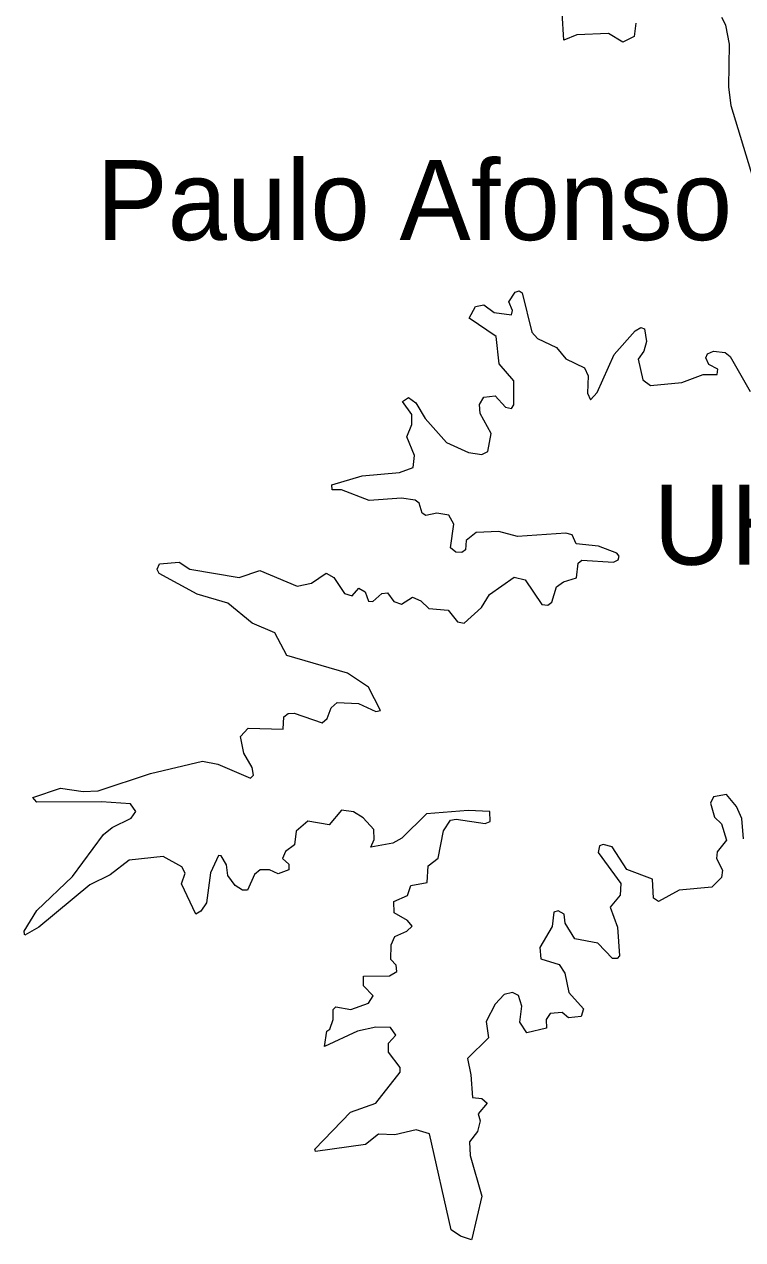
# Model space of a CAD drawing. Extents: x 553962 to 842807, y 8883888 to 9032388.
# Drawn here: x 579268 to 583762, y 8954217 to 8961818 of the extents above; entities that cross this region are included whole.
import ezdxf
from ezdxf.enums import TextEntityAlignment as Align

# ---------------------------------------------------------------- set-up
doc = ezdxf.new("R2010")
doc.units = 0
doc.header["$LTSCALE"] = 20
doc.layers.add('25', color=7, linetype='Continuous', lineweight=13)
doc.layers.add('41', color=7, linetype='Continuous')
doc.layers.add('42', color=7, linetype='Continuous')

msp = doc.modelspace()

# ---------------------------------------------------------------- linework, layer by layer
at = {"layer": '25'}
for points in [[(583093.85, 8961826.34), (583082.88, 8961741.4), (583013.13, 8961707.46), (582923.62, 8961760.38), (582724.25, 8961751.99), (582642.12, 8961718.39), (582632.6, 8961889.82)], [(583093.85, 8961826.34), (583082.88, 8961741.4), (583013.13, 8961707.46), (582923.62, 8961760.38), (582724.25, 8961751.99), (582642.12, 8961718.39), (582632.6, 8961889.82)], [(583979.35, 8960356.55), (583690.51, 8961308.22), (583675.66, 8961426.95), (583679.87, 8961694.83), (583656.72, 8961812.9), (583631.86, 8961861.36)], [(583979.35, 8960356.55), (583690.51, 8961308.22), (583675.66, 8961426.95), (583679.87, 8961694.83), (583656.72, 8961812.9), (583631.86, 8961861.36)], [(582299.37, 8960082.54), (582339.56, 8960143.82), (582362.79, 8960152.23), (582381.94, 8960139.59), (582443.64, 8959893.28), (582477.64, 8959852.95), (582596.27, 8959797.73), (582656.06, 8959725.48), (582771.75, 8959670.16), (582795.57, 8959619.42), (582792.02, 8959510.88), (582809.01, 8959470.68), (582851.42, 8959515.14), (582957.8, 8959753.22), (583089.53, 8959901.87), (583125.26, 8959922.87), (583148.79, 8959914.19), (583159.44, 8959833.76), (583144.62, 8959774.53), (583108.57, 8959723.29), (583108.57, 8959723.29), (583138.27, 8959595.88), (583184.46, 8959559.87), (583381.95, 8959578.81), (583514.43, 8959627.67), (583603.42, 8959627.99), (583607.52, 8959661.83), (583550.22, 8959691.64), (583531.26, 8959731.81), (583541.56, 8959757.02), (583580.28, 8959774.26), (583651.67, 8959765.93), (583684.02, 8959740.19), (583809.49, 8959521.5)], [(582299.37, 8960082.54), (582339.56, 8960143.82), (582362.79, 8960152.23), (582381.94, 8960139.59), (582443.64, 8959893.28), (582477.64, 8959852.95), (582596.27, 8959797.73), (582656.06, 8959725.48), (582771.75, 8959670.16), (582795.57, 8959619.42), (582792.02, 8959510.88), (582809.01, 8959470.68), (582851.42, 8959515.14), (582957.8, 8959753.22), (583089.53, 8959901.87), (583125.26, 8959922.87), (583148.79, 8959914.19), (583159.44, 8959833.76), (583144.62, 8959774.53), (583108.57, 8959723.29), (583108.57, 8959723.29), (583138.27, 8959595.88), (583184.46, 8959559.87), (583381.95, 8959578.81), (583514.43, 8959627.67), (583603.42, 8959627.99), (583607.52, 8959661.83), (583550.22, 8959691.64), (583531.26, 8959731.81), (583541.56, 8959757.02), (583580.28, 8959774.26), (583651.67, 8959765.93), (583684.02, 8959740.19), (583809.49, 8959521.5)], [(580099.63, 8958407.89), (580098.49, 8958410.32), (580113.23, 8958444.27), (580235.89, 8958453.9), (580303.01, 8958410.38), (580612.48, 8958359.56), (580740.19, 8958401.89), (580973.94, 8958304.38), (581064.68, 8958323.36), (581156.51, 8958384.86), (581203.18, 8958359.33), (581270.92, 8958257.79), (581319.76, 8958244.96), (581360.22, 8958291.41), (581400.48, 8958268.11), (581420.36, 8958210.81), (581447.26, 8958208.83), (581504.71, 8958259.6), (581539.63, 8958263.8), (581539.63, 8958263.8), (581578.94, 8958208.98), (581627.88, 8958191.9), (581696.04, 8958236.1), (581748.88, 8958212.85), (581799.38, 8958164.34), (581919.99, 8958154), (581978.47, 8958081.36), (582019.37, 8958072.76), (582127.16, 8958170.83), (582178.09, 8958253.26), (582332.91, 8958361.47), (582401.04, 8958344.58), (582505.07, 8958189.85), (582543.41, 8958185.41), (582568.82, 8958204.29), (582596.58, 8958300.02), (582641.17, 8958331.86), (582721.71, 8958357.57), (582732.47, 8958448.47), (582755.69, 8958467.68), (582953.16, 8958455.19), (582983.06, 8958470.07), (582989.38, 8958491.21), (582974.42, 8958510.4), (582859.94, 8958554.92), (582719.66, 8958570.08), (582696.15, 8958625.15), (582656.24, 8958635.64), (582353.55, 8958614.45), (582235.67, 8958646.26), (582095.48, 8958639.91), (582031.7, 8958591.15), (582026.99, 8958531.57), (582005.67, 8958514.7), (581967.26, 8958516.87), (581933.72, 8958544.93), (581954.99, 8958692.48), (581922.94, 8958748.34), (581848.81, 8958760.97), (581780.64, 8958746.33), (581757.53, 8958761.08), (581738.24, 8958822.57), (581712.59, 8958841.74), (581627.87, 8958854.45), (581424.18, 8958839.67), (581251.78, 8958907.46), (581194.56, 8958907.89), (581190.6, 8958937.34), (581381.22, 8958994.6), (581615.13, 8959015.94), (581699.93, 8959047.67), (581708.55, 8959122.14), (581659.83, 8959238.98), (581692.08, 8959315.46), (581691.6, 8959378.91), (581634.49, 8959459.99), (581670.38, 8959485.25), (581717.23, 8959451.16), (581774.63, 8959353.49), (581908.32, 8959202.91), (582046.53, 8959141.29), (582129.42, 8959128.58), (582167.26, 8959147.5), (582188.58, 8959260.19), (582118.72, 8959385.41), (582116.52, 8959440.54), (582142.11, 8959487.38), (582214.14, 8959495.88), (582278.02, 8959423.9), (582316.05, 8959415.46), (582330.97, 8959439.06), (582330.81, 8959589.65), (582237.62, 8959695.72), (582220.43, 8959865.55), (582050.73, 8959980.36), (582091.21, 8960052.62), (582141.72, 8960063.17), (582208.06, 8960016.45), (582315.88, 8960001.65), (582322.51, 8960028.99), (582299.37, 8960082.54)], [(580099.63, 8958407.89), (580098.49, 8958410.32), (580113.23, 8958444.27), (580235.89, 8958453.9), (580303.01, 8958410.38), (580612.48, 8958359.56), (580740.19, 8958401.89), (580973.94, 8958304.38), (581064.68, 8958323.36), (581156.51, 8958384.86), (581203.18, 8958359.33), (581270.92, 8958257.79), (581319.76, 8958244.96), (581360.22, 8958291.41), (581400.48, 8958268.11), (581420.36, 8958210.81), (581447.26, 8958208.83), (581504.71, 8958259.6), (581539.63, 8958263.8), (581539.63, 8958263.8), (581578.94, 8958208.98), (581627.88, 8958191.9), (581696.04, 8958236.1), (581748.88, 8958212.85), (581799.38, 8958164.34), (581919.99, 8958154), (581978.47, 8958081.36), (582019.37, 8958072.76), (582127.16, 8958170.83), (582178.09, 8958253.26), (582332.91, 8958361.47), (582401.04, 8958344.58), (582505.07, 8958189.85), (582543.41, 8958185.41), (582568.82, 8958204.29), (582596.58, 8958300.02), (582641.17, 8958331.86), (582721.71, 8958357.57), (582732.47, 8958448.47), (582755.69, 8958467.68), (582953.16, 8958455.19), (582983.06, 8958470.07), (582989.38, 8958491.21), (582974.42, 8958510.4), (582859.94, 8958554.92), (582719.66, 8958570.08), (582696.15, 8958625.15), (582656.24, 8958635.64), (582353.55, 8958614.45), (582235.67, 8958646.26), (582095.48, 8958639.91), (582031.7, 8958591.15), (582026.99, 8958531.57), (582005.67, 8958514.7), (581967.26, 8958516.87), (581933.72, 8958544.93), (581954.99, 8958692.48), (581922.94, 8958748.34), (581848.81, 8958760.97), (581780.64, 8958746.33), (581757.53, 8958761.08), (581738.24, 8958822.57), (581712.59, 8958841.74), (581627.87, 8958854.45), (581424.18, 8958839.67), (581251.78, 8958907.46), (581194.56, 8958907.89), (581190.6, 8958937.34), (581381.22, 8958994.6), (581615.13, 8959015.94), (581699.93, 8959047.67), (581708.55, 8959122.14), (581659.83, 8959238.98), (581692.08, 8959315.46), (581691.6, 8959378.91), (581634.49, 8959459.99), (581670.38, 8959485.25), (581717.23, 8959451.16), (581774.63, 8959353.49), (581908.32, 8959202.91), (582046.53, 8959141.29), (582129.42, 8959128.58), (582167.26, 8959147.5), (582188.58, 8959260.19), (582118.72, 8959385.41), (582116.52, 8959440.54), (582142.11, 8959487.38), (582214.14, 8959495.88), (582278.02, 8959423.9), (582316.05, 8959415.46), (582330.97, 8959439.06), (582330.81, 8959589.65), (582237.62, 8959695.72), (582220.43, 8959865.55), (582050.73, 8959980.36), (582091.21, 8960052.62), (582141.72, 8960063.17), (582208.06, 8960016.45), (582315.88, 8960001.65), (582322.51, 8960028.99), (582299.37, 8960082.54)], [(579330.43, 8956970.91), (579320.09, 8956982.21), (579494.88, 8957040.33), (579635.08, 8957021.28), (579729.04, 8957025.58), (580056.78, 8957131.94), (580383.27, 8957210.29), (580477.37, 8957190.88), (580682.76, 8957104.25), (580701.6, 8957122.77), (580693.23, 8957169.69), (580640.04, 8957259.42), (580619.18, 8957363.62), (580667.76, 8957416.25), (580886.28, 8957409.97), (580890.89, 8957486.63), (580919.12, 8957507.74), (580955.21, 8957509.61), (581130.77, 8957450.48), (581162.76, 8957476.08), (581188.45, 8957544.24), (581224.5, 8957577.75), (581357.87, 8957571.43), (581466.2, 8957520.59), (581495.99, 8957526.94), (581421.77, 8957673.32), (581289.86, 8957760.56), (580910.1, 8957870.89), (580835.47, 8958013.17), (580692.52, 8958073.21), (580540.22, 8958198.03), (580349.08, 8958255.47), (580111.42, 8958382.84), (580099.63, 8958407.89)], [(579330.43, 8956970.91), (579320.09, 8956982.21), (579494.88, 8957040.33), (579635.08, 8957021.28), (579729.04, 8957025.58), (580056.78, 8957131.94), (580383.27, 8957210.29), (580477.37, 8957190.88), (580682.76, 8957104.25), (580701.6, 8957122.77), (580693.23, 8957169.69), (580640.04, 8957259.42), (580619.18, 8957363.62), (580667.76, 8957416.25), (580886.28, 8957409.97), (580890.89, 8957486.63), (580919.12, 8957507.74), (580955.21, 8957509.61), (581130.77, 8957450.48), (581162.76, 8957476.08), (581188.45, 8957544.24), (581224.5, 8957577.75), (581357.87, 8957571.43), (581466.2, 8957520.59), (581495.99, 8957526.94), (581421.77, 8957673.32), (581289.86, 8957760.56), (580910.1, 8957870.89), (580835.47, 8958013.17), (580692.52, 8958073.21), (580540.22, 8958198.03), (580349.08, 8958255.47), (580111.42, 8958382.84), (580099.63, 8958407.89)], [(579269.21, 8956128.45), (579267.51, 8956147.61), (579346.54, 8956275.49), (579569.62, 8956488.25), (579762.97, 8956751.63), (579818.03, 8956796.06), (579936.77, 8956853.33), (579964.54, 8956895.92), (579931.02, 8956942.87), (579750.27, 8956955.37), (579346.48, 8956953.37), (579330.43, 8956970.91)], [(579269.21, 8956128.45), (579267.51, 8956147.61), (579346.54, 8956275.49), (579569.62, 8956488.25), (579762.97, 8956751.63), (579818.03, 8956796.06), (579936.77, 8956853.33), (579964.54, 8956895.92), (579931.02, 8956942.87), (579750.27, 8956955.37), (579346.48, 8956953.37), (579330.43, 8956970.91)], [(583767.02, 8956723.87), (583756.35, 8956851.3), (583724.37, 8956925.57), (583660.75, 8957002.05), (583580.15, 8956987.17), (583561.05, 8956946.9), (583586.5, 8956859.86), (583628.71, 8956817.42), (583660.68, 8956715.7), (583603.41, 8956642.89), (583599.32, 8956600.43), (583635.25, 8956528.22), (583628.91, 8956481.96), (583569.22, 8956422.2), (583365.53, 8956403.04), (583235.76, 8956333.17), (583204.16, 8956354.29), (583197.61, 8956473.11), (583036.3, 8956532.74), (582944.68, 8956675.04), (582889.92, 8956689.79), (582866.39, 8956681.29), (582857.82, 8956639.12), (583000.1, 8956445.36), (583000.1, 8956445.36), (582995.78, 8956371.33), (582932.17, 8956297.61), (582978.87, 8956171.55), (582991.44, 8955992.97), (582976.72, 8955976.24), (582947.07, 8955976.22), (582856.32, 8956071.34), (582711.31, 8956099.42), (582652.17, 8956196.17), (582645.18, 8956252.39), (582607.36, 8956273.4), (582579.82, 8956265.03), (582570.89, 8956175.55), (582492.53, 8956044.08), (582498.82, 8955974.39), (582613.25, 8955937.93), (582649.66, 8955884.57), (582675.3, 8955763.53), (582766.27, 8955661.94), (582751.63, 8955613.17), (582671.64, 8955604.36), (582632.4, 8955638.36), (582558.31, 8955631.97), (582532.91, 8955593.98), (582534.66, 8955540.66), (582411.77, 8955511.03), (582367.21, 8955576.78), (582379.82, 8955678.47), (582358.57, 8955744.55), (582321.69, 8955763.57), (582269.63, 8955750.92), (582214.02, 8955691.21), (582157.14, 8955581.82), (582171.48, 8955478.92), (582040.1, 8955351.55), (582061.21, 8955249.38), (582072.15, 8955107.34), (582129.15, 8955100.84), (582162.97, 8955071.17), (582108.16, 8955005.52), (582120.62, 8954960.72), (582103.74, 8954893.05), (582052.76, 8954828.79), (582057.02, 8954744.07), (582129.15, 8954489.41), (582066.65, 8954223.59)], [(583767.02, 8956723.87), (583756.35, 8956851.3), (583724.37, 8956925.57), (583660.75, 8957002.05), (583580.15, 8956987.17), (583561.05, 8956946.9), (583586.5, 8956859.86), (583628.71, 8956817.42), (583660.68, 8956715.7), (583603.41, 8956642.89), (583599.32, 8956600.43), (583635.25, 8956528.22), (583628.91, 8956481.96), (583569.22, 8956422.2), (583365.53, 8956403.04), (583235.76, 8956333.17), (583204.16, 8956354.29), (583197.61, 8956473.11), (583036.3, 8956532.74), (582944.68, 8956675.04), (582889.92, 8956689.79), (582866.39, 8956681.29), (582857.82, 8956639.12), (583000.1, 8956445.36), (583000.1, 8956445.36), (582995.78, 8956371.33), (582932.17, 8956297.61), (582978.87, 8956171.55), (582991.44, 8955992.97), (582976.72, 8955976.24), (582947.07, 8955976.22), (582856.32, 8956071.34), (582711.31, 8956099.42), (582652.17, 8956196.17), (582645.18, 8956252.39), (582607.36, 8956273.4), (582579.82, 8956265.03), (582570.89, 8956175.55), (582492.53, 8956044.08), (582498.82, 8955974.39), (582613.25, 8955937.93), (582649.66, 8955884.57), (582675.3, 8955763.53), (582766.27, 8955661.94), (582751.63, 8955613.17), (582671.64, 8955604.36), (582632.4, 8955638.36), (582558.31, 8955631.97), (582532.91, 8955593.98), (582534.66, 8955540.66), (582411.77, 8955511.03), (582367.21, 8955576.78), (582379.82, 8955678.47), (582358.57, 8955744.55), (582321.69, 8955763.57), (582269.63, 8955750.92), (582214.02, 8955691.21), (582157.14, 8955581.82), (582171.48, 8955478.92), (582040.1, 8955351.55), (582061.21, 8955249.38), (582072.15, 8955107.34), (582129.15, 8955100.84), (582162.97, 8955071.17), (582108.16, 8955005.52), (582120.62, 8954960.72), (582103.74, 8954893.05), (582052.76, 8954828.79), (582057.02, 8954744.07), (582129.15, 8954489.41), (582066.65, 8954223.59)], [(581087.41, 8954777.89), (581086.2, 8954783.17), (581309.27, 8955015.91), (581466.58, 8955071.39), (581619.32, 8955264.75), (581619.19, 8955294.34), (581547.18, 8955390.09), (581547.18, 8955446.94), (581591.68, 8955496.04), (581559.6, 8955544.87), (581466.43, 8955547.01), (581352.48, 8955521.74), (581145.66, 8955426.23), (581160.55, 8955521.31), (581179.89, 8955534.79), (581200.8, 8955593.53), (581200.99, 8955657.44), (581215.83, 8955674.37), (581310.05, 8955657.65), (581421.94, 8955695.94), (581449.29, 8955742.65), (581390.07, 8955804.12), (581390.24, 8955865.68), (581551.39, 8955867.86), (581597.89, 8955895.33), (581593.79, 8955933.59), (581559.96, 8955969.78), (581562.14, 8956061.32), (581585.45, 8956114.13), (581661.84, 8956146.11), (581693.59, 8956177.93), (581665.84, 8956214.1), (581581.25, 8956260.83), (581578.81, 8956332.53), (581666.02, 8956369.21), (581685.35, 8956432.69), (581787.05, 8956452.04), (581795.23, 8956554.75), (581857.07, 8956604.46), (581891.24, 8956774.6), (581933.5, 8956840.42), (581969.44, 8956847.31), (582150.43, 8956819.51), (582182.28, 8956832.5), (582179.97, 8956896.02), (582043.8, 8956902.24), (581783.21, 8956880.47), (581783.21, 8956880.47), (581629.99, 8956728.14), (581572.62, 8956696.29), (581434.7, 8956673.16), (581455.76, 8956719.85), (581453.57, 8956783.27), (581388.02, 8956855.34), (581326.21, 8956893.74), (581251.93, 8956904.32), (581175.15, 8956811.02), (581041.61, 8956834.23), (580969.37, 8956772.71), (580958.55, 8956687.6), (580901.46, 8956645.2), (580882.64, 8956601.47), (580922.49, 8956566.57), (580922.37, 8956530.49), (580856.79, 8956505.06), (580801.53, 8956530.48), (580744.03, 8956530.39), (580708.64, 8956501.66), (580663.37, 8956403.24), (580631.66, 8956403.21), (580586.85, 8956433.08), (580540.25, 8956494.72), (580531.56, 8956562.61), (580499.77, 8956617.51), (580482.85, 8956619.5), (580431.88, 8956511.18), (580408.47, 8956324.53), (580372.35, 8956271.45), (580340.83, 8956252.52), (580251.52, 8956443.22), (580274.57, 8956509.08), (580253.37, 8956549.53), (580136.64, 8956613.33), (579924.02, 8956591.98), (579805.04, 8956498.57), (579677.61, 8956436.91), (579359.15, 8956171.58), (579269.86, 8956121.09), (579269.21, 8956128.45)], [(581087.41, 8954777.89), (581086.2, 8954783.17), (581309.27, 8955015.91), (581466.58, 8955071.39), (581619.32, 8955264.75), (581619.19, 8955294.34), (581547.18, 8955390.09), (581547.18, 8955446.94), (581591.68, 8955496.04), (581559.6, 8955544.87), (581466.43, 8955547.01), (581352.48, 8955521.74), (581145.66, 8955426.23), (581160.55, 8955521.31), (581179.89, 8955534.79), (581200.8, 8955593.53), (581200.99, 8955657.44), (581215.83, 8955674.37), (581310.05, 8955657.65), (581421.94, 8955695.94), (581449.29, 8955742.65), (581390.07, 8955804.12), (581390.24, 8955865.68), (581551.39, 8955867.86), (581597.89, 8955895.33), (581593.79, 8955933.59), (581559.96, 8955969.78), (581562.14, 8956061.32), (581585.45, 8956114.13), (581661.84, 8956146.11), (581693.59, 8956177.93), (581665.84, 8956214.1), (581581.25, 8956260.83), (581578.81, 8956332.53), (581666.02, 8956369.21), (581685.35, 8956432.69), (581787.05, 8956452.04), (581795.23, 8956554.75), (581857.07, 8956604.46), (581891.24, 8956774.6), (581933.5, 8956840.42), (581969.44, 8956847.31), (582150.43, 8956819.51), (582182.28, 8956832.5), (582179.97, 8956896.02), (582043.8, 8956902.24), (581783.21, 8956880.47), (581783.21, 8956880.47), (581629.99, 8956728.14), (581572.62, 8956696.29), (581434.7, 8956673.16), (581455.76, 8956719.85), (581453.57, 8956783.27), (581388.02, 8956855.34), (581326.21, 8956893.74), (581251.93, 8956904.32), (581175.15, 8956811.02), (581041.61, 8956834.23), (580969.37, 8956772.71), (580958.55, 8956687.6), (580901.46, 8956645.2), (580882.64, 8956601.47), (580922.49, 8956566.57), (580922.37, 8956530.49), (580856.79, 8956505.06), (580801.53, 8956530.48), (580744.03, 8956530.39), (580708.64, 8956501.66), (580663.37, 8956403.24), (580631.66, 8956403.21), (580586.85, 8956433.08), (580540.25, 8956494.72), (580531.56, 8956562.61), (580499.77, 8956617.51), (580482.85, 8956619.5), (580431.88, 8956511.18), (580408.47, 8956324.53), (580372.35, 8956271.45), (580340.83, 8956252.52), (580251.52, 8956443.22), (580274.57, 8956509.08), (580253.37, 8956549.53), (580136.64, 8956613.33), (579924.02, 8956591.98), (579805.04, 8956498.57), (579677.61, 8956436.91), (579359.15, 8956171.58), (579269.86, 8956121.09), (579269.21, 8956128.45)], [(582066.65, 8954223.59), (582065.2, 8954217.42), (581995.76, 8954238.91), (581939.2, 8954279.18), (581803.6, 8954880.3), (581719.77, 8954905.5), (581585.65, 8954873.69), (581483.7, 8954877.8), (581402.68, 8954812.13), (581089.47, 8954768.85), (581087.41, 8954777.89)], [(582066.65, 8954223.59), (582065.2, 8954217.42), (581995.76, 8954238.91), (581939.2, 8954279.18), (581803.6, 8954880.3), (581719.77, 8954905.5), (581585.65, 8954873.69), (581483.7, 8954877.8), (581402.68, 8954812.13), (581089.47, 8954768.85), (581087.41, 8954777.89)]]:
    msp.add_lwpolyline(points, dxfattribs=at)

# ---------------------------------------------------------------- texts
at = {"layer": '41'}
msp.add_text('Paulo Afonso', height=500, dxfattribs=at).set_placement((581707.61, 8960468.8), align=Align.CENTER)
at = {"layer": '42'}
msp.add_text('UHE PA IV', height=500, dxfattribs=at).set_placement((584857.3, 8958438.74), align=Align.CENTER)

doc.saveas('drawing.dxf')
